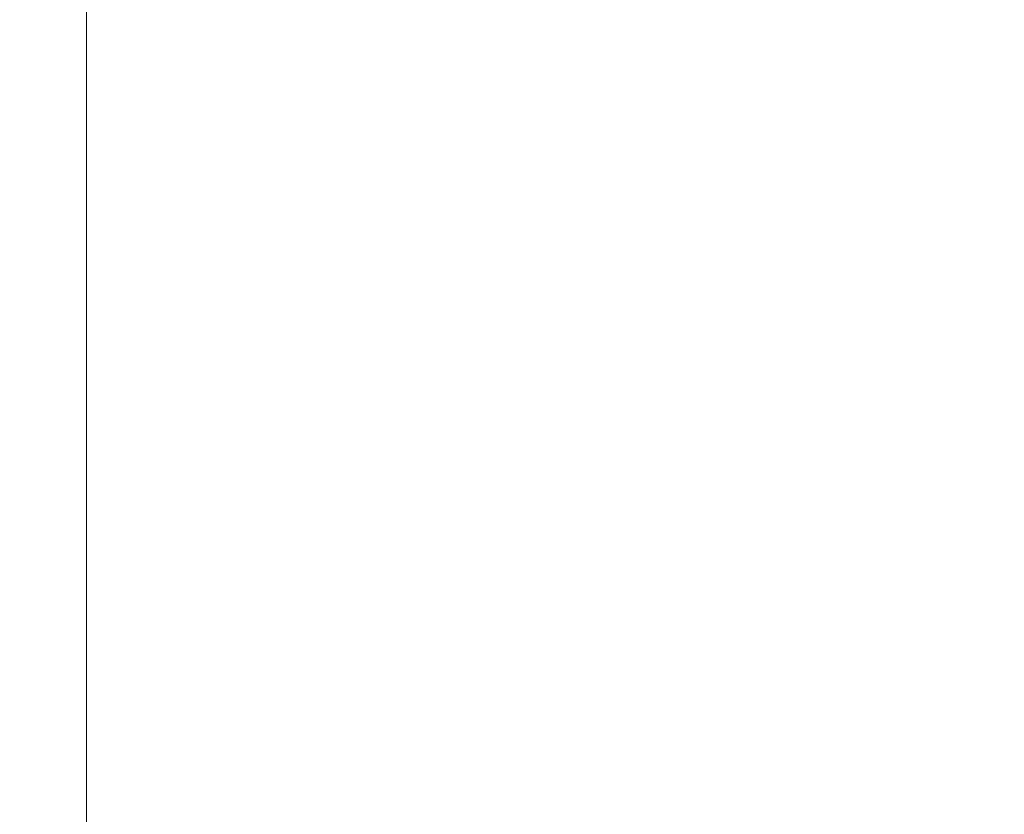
# Model space of a CAD drawing. Header units: inches. Extents: x 1 to 109, y 1 to 85.
# Tile 958 of 1056: x 88.60723 to 88.61056, y 24.36745 to 24.37013. Entities that reach past the tile are written whole.
import ezdxf

# ---------------------------------------------------------------- set-up
doc = ezdxf.new("R2010")
doc.units = ezdxf.units.IN
doc.header["$MEASUREMENT"] = 0

msp = doc.modelspace()

# ---------------------------------------------------------------- linework, layer by layer
at = {"color": 7, "linetype": 'Continuous', "lineweight": 15, "ltscale": 5}
msp.add_line((88.6074582, 24.3620807), (88.6074582, 24.5062961), dxfattribs=at)
for points, knots in [([(88.6035109, 24.4341884), (88.6043451, 24.4310057), (88.6060136, 24.4246404), (88.6082103, 24.4150273), (88.6101493, 24.4053656), (88.6116053, 24.3967126), (88.6126691, 24.3890946), (88.6134292, 24.3825243), (88.6140299, 24.3759322), (88.6144598, 24.3693211), (88.6147316, 24.3626939), (88.6147655, 24.3582735), (88.6147824, 24.3560634)], [0, 0, 0, 0, 0.124077, 0.248153, 0.372519, 0.496883, 0.580558, 0.664242, 0.747916, 0.83194, 0.915976, 1, 1, 1, 1]), ([(88.6147824, 24.3560634), (88.6147506, 24.3590943), (88.6146869, 24.3651562), (88.6141769, 24.3742515), (88.6133692, 24.3833406), (88.6123322, 24.3917338), (88.6111614, 24.3994214), (88.6099299, 24.4064083), (88.6083069, 24.4145443), (88.6062233, 24.4238168), (88.604415, 24.4307312), (88.6035109, 24.4341884)], [0, 0, 0, 0, 0.11523, 0.230462, 0.346119, 0.461779, 0.55134, 0.64091, 0.730474, 0.865235, 1, 1, 1, 1]), ([(88.6204048, 24.4341884), (88.6203153, 24.4323244), (88.6201347, 24.4285655), (88.6198492, 24.4229141), (88.619552, 24.4172427), (88.6192441, 24.4115979), (88.618928, 24.4060278), (88.6186123, 24.4006851), (88.6182998, 24.3956052), (88.617993, 24.3908153), (88.617688, 24.3862509), (88.617387, 24.3819437), (88.6170864, 24.377841), (88.6167886, 24.3739864), (88.6164965, 24.3704217), (88.6162165, 24.3672328), (88.6159512, 24.3643985), (88.6156735, 24.3619036), (88.6153887, 24.3597911), (88.6150984, 24.3580627), (88.6148052, 24.3567185), (88.6145054, 24.355744), (88.6142011, 24.3551535), (88.6138882, 24.3549517), (88.6135693, 24.35517), (88.6132468, 24.3558337), (88.6129297, 24.3569277), (88.6126205, 24.358434), (88.6123216, 24.3603286), (88.6120399, 24.3625404), (88.6117768, 24.3650231), (88.6115254, 24.3677586), (88.6112596, 24.3708143), (88.6109832, 24.3742055), (88.6106907, 24.3779971), (88.6103838, 24.3821928), (88.6100641, 24.386787), (88.6097401, 24.3916663), (88.6094146, 24.3967923), (88.6090903, 24.4021218), (88.6087759, 24.4075054), (88.6084736, 24.4128874), (88.6081851, 24.4182184), (88.6079064, 24.4235658), (88.6076383, 24.4288909), (88.6074683, 24.4324318), (88.607384, 24.4341884)], [0, 0, 0, 0, 0.0224789, 0.0453313, 0.0685062, 0.0919475, 0.1155952, 0.1393856, 0.1618887, 0.1844038, 0.2068744, 0.2292447, 0.2514602, 0.2747945, 0.2978377, 0.320536, 0.3429176, 0.3655625, 0.3885596, 0.4105181, 0.432694, 0.4550359, 0.4774899, 0.5000003, 0.523873, 0.5476785, 0.5713505, 0.5948251, 0.6180416, 0.6409433, 0.662202, 0.6833271, 0.7047784, 0.7265313, 0.74854, 0.7721069, 0.7958441, 0.8196866, 0.8435676, 0.8674198, 0.891176, 0.9134288, 0.9354857, 0.9572967, 0.9788157, 1, 1, 1, 1]), ([(88.6036119, 24.3723793), (88.6039794, 24.3717472), (88.6046622, 24.3705728), (88.6056079, 24.3689456), (88.6063967, 24.367588), (88.6070286, 24.3665), (88.6075339, 24.36563), (88.608054, 24.3647342), (88.6087127, 24.3635999), (88.6096031, 24.3620658), (88.6107075, 24.360163), (88.6120256, 24.357891), (88.6129755, 24.3562532), (88.6134861, 24.3553728)], [0, 0, 0, 0, 0.111554, 0.207259, 0.287107, 0.35109, 0.399202, 0.440584, 0.509109, 0.599302, 0.711174, 0.844735, 1, 1, 1, 1])]:
    msp.add_open_spline(points, degree=3, knots=knots, dxfattribs=at)

doc.saveas('drawing.dxf')
